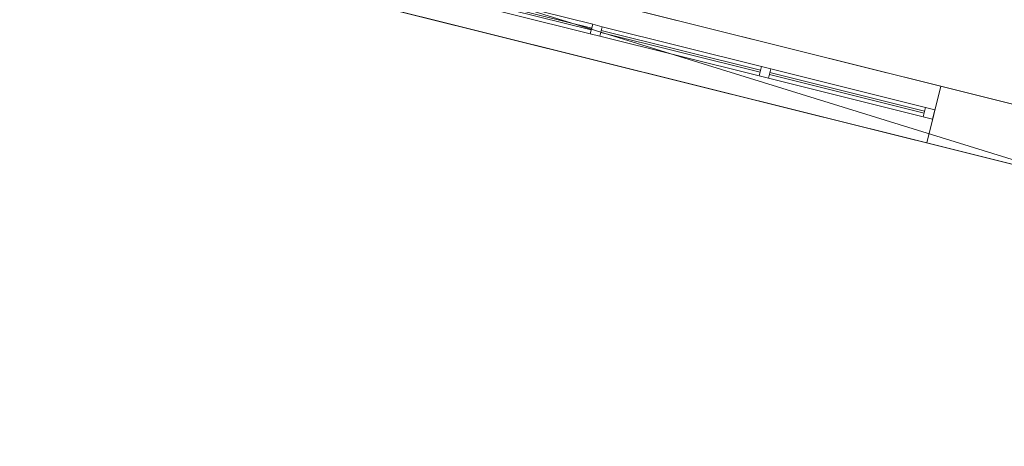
# Model space of a CAD drawing. Header units: millimetres. Extents: x -430348 to -225823, y -86243 to 5084.
# Tile 966 of 1056: x -336693 to -331626, y -16924 to -14731. Entities that reach past the tile are written whole.
import ezdxf

# ---------------------------------------------------------------- set-up
doc = ezdxf.new("R2010")
doc.units = ezdxf.units.MM
for name, color, linetype, lineweight in [('A-GLAZ-CURT', 52, 'Continuous', 9), ('A-GLAZ-CWMG', 51, 'Continuous', 9), ('A-ROOF', 132, 'Continuous', 9), ('A-WALL', 113, 'Continuous', 9)]:
    doc.layers.add(name, color=color, linetype=linetype, lineweight=lineweight)

# ---------------------------------------------------------------- blocks, each defined once
blk = doc.blocks.new('System Panel - Glazed-295022-_3D_ Copy 1')
at = {"layer": 'A-GLAZ-CURT', "transparency": 33554471}
mesh = blk.add_polyface(dxfattribs=at)
corners = [(-410, 5), (-410, 5, 2130), (410, 5, 2130), (410, 5)]
mesh.append_faces([[corners[k] for k in face] for face in [(2, 3, 0, 1)]])
mesh = blk.add_polyface(dxfattribs=at)
corners = [(410, -5), (-410, -5), (-410, 5), (410, 5)]
mesh.append_faces([[corners[k] for k in face] for face in [(3, 0, 1, 2)]])
mesh = blk.add_polyface(dxfattribs=at)
corners = [(-410, -5, 2130), (410, -5, 2130), (410, 5, 2130), (-410, 5, 2130)]
mesh.append_faces([[corners[k] for k in face] for face in [(3, 0, 1, 2)]])
mesh = blk.add_polyface(dxfattribs=at)
corners = [(-410, -5), (-410, -5, 2130), (-410, 5, 2130), (-410, 5)]
mesh.append_faces([[corners[k] for k in face] for face in [(0, 1, 2, 3)]])
mesh = blk.add_polyface(dxfattribs=at)
corners = [(410, -5, 2130), (410, -5), (410, 5), (410, 5, 2130)]
mesh.append_faces([[corners[k] for k in face] for face in [(0, 1, 2, 3)]])
mesh = blk.add_polyface(dxfattribs=at)
corners = [(-410, -5), (410, -5), (410, -5, 2130), (-410, -5, 2130)]
mesh.append_faces([[corners[k] for k in face] for face in [(2, 3, 0, 1)]])
blk = doc.blocks.new('System Panel - Door-295026-_3D_ Copy 1')
at = {"layer": 'A-GLAZ-CURT'}
mesh = blk.add_polyface(dxfattribs=at)
corners = [(-422.5, 5), (-422.5, 5, 2130), (422.5, 5, 2130), (422.5, 5)]
mesh.append_faces([[corners[k] for k in face] for face in [(2, 3, 0, 1)]])
mesh = blk.add_polyface(dxfattribs=at)
corners = [(422.5, -5), (-422.5, -5), (-422.5, 5), (422.5, 5)]
mesh.append_faces([[corners[k] for k in face] for face in [(0, 1, 2, 3)]])
mesh = blk.add_polyface(dxfattribs=at)
corners = [(-422.5, -5, 2130), (422.5, -5, 2130), (422.5, 5, 2130), (-422.5, 5, 2130)]
mesh.append_faces([[corners[k] for k in face] for face in [(3, 0, 1, 2)]])
mesh = blk.add_polyface(dxfattribs=at)
corners = [(-422.5, -5), (-422.5, -5, 2130), (-422.5, 5, 2130), (-422.5, 5)]
mesh.append_faces([[corners[k] for k in face] for face in [(0, 1, 2, 3)]])
mesh = blk.add_polyface(dxfattribs=at)
corners = [(422.5, -5, 2130), (422.5, -5), (422.5, 5), (422.5, 5, 2130)]
mesh.append_faces([[corners[k] for k in face] for face in [(0, 1, 2, 3)]])
mesh = blk.add_polyface(dxfattribs=at)
corners = [(-422.5, -5), (422.5, -5), (422.5, -5, 2130), (-422.5, -5, 2130)]
mesh.append_faces([[corners[k] for k in face] for face in [(2, 3, 0, 1)]])
blk = doc.blocks.new('Rectangular Mullion - 50mm x 50mm-295024-_3D_ Copy 1')
at = {"layer": 'A-GLAZ-CWMG'}
mesh = blk.add_polyface(dxfattribs=at)
corners = [(0, 25), (-50, 25), (-50, -25), (0, -25)]
mesh.append_faces([[corners[k] for k in face] for face in [(2, 3, 0, 1)]])
mesh = blk.add_polyface(dxfattribs=at)
corners = [(0, 25, -2230), (0, -25, -2230), (-50, -25, -2230), (-50, 25, -2230)]
mesh.append_faces([[corners[k] for k in face] for face in [(0, 1, 2, 3)]])
mesh = blk.add_polyface(dxfattribs=at)
corners = [(-50, 25), (0, 25), (0, 25, -2230), (-50, 25, -2230)]
mesh.append_faces([[corners[k] for k in face] for face in [(3, 0, 1, 2)]])
mesh = blk.add_polyface(dxfattribs=at)
corners = [(-50, -25), (-50, 25), (-50, 25, -2230), (-50, -25, -2230)]
mesh.append_faces([[corners[k] for k in face] for face in [(3, 0, 1, 2)]])
mesh = blk.add_polyface(dxfattribs=at)
corners = [(0, 25), (0, -25), (0, -25, -2230), (0, 25, -2230)]
mesh.append_faces([[corners[k] for k in face] for face in [(3, 0, 1, 2)]])
mesh = blk.add_polyface(dxfattribs=at)
corners = [(0, -25), (-50, -25), (-50, -25, -2230), (0, -25, -2230)]
mesh.append_faces([[corners[k] for k in face] for face in [(3, 0, 1, 2)]])
blk = doc.blocks.new('Rectangular Mullion - 50mm x 50mm-295018-_3D_ Copy 1')
at = {"layer": 'A-GLAZ-CWMG'}
mesh = blk.add_polyface(dxfattribs=at)
corners = [(0, 25), (-50, 25), (-50, -25), (0, -25)]
mesh.append_faces([[corners[k] for k in face] for face in [(2, 3, 0, 1)]])
mesh = blk.add_polyface(dxfattribs=at)
corners = [(0, 25, -820), (0, -25, -820), (-50, -25, -820), (-50, 25, -820)]
mesh.append_faces([[corners[k] for k in face] for face in [(0, 1, 2, 3)]])
mesh = blk.add_polyface(dxfattribs=at)
corners = [(-50, 25), (0, 25), (0, 25, -820), (-50, 25, -820)]
mesh.append_faces([[corners[k] for k in face] for face in [(3, 0, 1, 2)]])
mesh = blk.add_polyface(dxfattribs=at)
corners = [(-50, -25), (-50, 25), (-50, 25, -820), (-50, -25, -820)]
mesh.append_faces([[corners[k] for k in face] for face in [(3, 0, 1, 2)]])
mesh = blk.add_polyface(dxfattribs=at)
corners = [(0, 25), (0, -25), (0, -25, -820), (0, 25, -820)]
mesh.append_faces([[corners[k] for k in face] for face in [(3, 0, 1, 2)]])
mesh = blk.add_polyface(dxfattribs=at)
corners = [(0, -25), (-50, -25), (-50, -25, -820), (0, -25, -820)]
mesh.append_faces([[corners[k] for k in face] for face in [(3, 0, 1, 2)]])
blk = doc.blocks.new('Rectangular Mullion - 50mm x 50mm-295019-_3D_ Copy 1')
at = {"layer": 'A-GLAZ-CWMG'}
mesh = blk.add_polyface(dxfattribs=at)
corners = [(25, 25), (-25, 25), (-25, -25), (25, -25)]
mesh.append_faces([[corners[k] for k in face] for face in [(2, 3, 0, 1)]])
mesh = blk.add_polyface(dxfattribs=at)
corners = [(25, 25, -2230), (25, -25, -2230), (-25, -25, -2230), (-25, 25, -2230)]
mesh.append_faces([[corners[k] for k in face] for face in [(0, 1, 2, 3)]])
mesh = blk.add_polyface(dxfattribs=at)
corners = [(-25, 25), (25, 25), (25, 25, -2230), (-25, 25, -2230)]
mesh.append_faces([[corners[k] for k in face] for face in [(3, 0, 1, 2)]])
mesh = blk.add_polyface(dxfattribs=at)
corners = [(-25, -25), (-25, 25), (-25, 25, -2230), (-25, -25, -2230)]
mesh.append_faces([[corners[k] for k in face] for face in [(3, 0, 1, 2)]])
mesh = blk.add_polyface(dxfattribs=at)
corners = [(25, 25), (25, -25), (25, -25, -2230), (25, 25, -2230)]
mesh.append_faces([[corners[k] for k in face] for face in [(3, 0, 1, 2)]])
mesh = blk.add_polyface(dxfattribs=at)
corners = [(25, -25), (-25, -25), (-25, -25, -2230), (25, -25, -2230)]
mesh.append_faces([[corners[k] for k in face] for face in [(3, 0, 1, 2)]])
blk = doc.blocks.new('Rectangular Mullion - 50mm x 50mm-295020-_3D_ Copy 1')
at = {"layer": 'A-GLAZ-CWMG'}
mesh = blk.add_polyface(dxfattribs=at)
corners = [(0, 25), (-50, 25), (-50, -25), (0, -25)]
mesh.append_faces([[corners[k] for k in face] for face in [(3, 0, 1, 2)]])
mesh = blk.add_polyface(dxfattribs=at)
corners = [(0, 25, -845), (0, -25, -845), (-50, -25, -845), (-50, 25, -845)]
mesh.append_faces([[corners[k] for k in face] for face in [(3, 0, 1, 2)]])
mesh = blk.add_polyface(dxfattribs=at)
corners = [(-50, 25), (0, 25), (0, 25, -845), (-50, 25, -845)]
mesh.append_faces([[corners[k] for k in face] for face in [(0, 1, 2, 3)]])
mesh = blk.add_polyface(dxfattribs=at)
corners = [(-50, -25), (-50, 25), (-50, 25, -845), (-50, -25, -845)]
mesh.append_faces([[corners[k] for k in face] for face in [(0, 1, 2, 3)]])
mesh = blk.add_polyface(dxfattribs=at)
corners = [(0, 25), (0, -25), (0, -25, -845), (0, 25, -845)]
mesh.append_faces([[corners[k] for k in face] for face in [(0, 1, 2, 3)]])
mesh = blk.add_polyface(dxfattribs=at)
corners = [(0, -25), (-50, -25), (-50, -25, -845), (0, -25, -845)]
mesh.append_faces([[corners[k] for k in face] for face in [(0, 1, 2, 3)]])
blk = doc.blocks.new('Rectangular Mullion - 50mm x 50mm-295021-_3D_ Copy 1')
at = {"layer": 'A-GLAZ-CWMG'}
mesh = blk.add_polyface(dxfattribs=at)
corners = [(0, 25), (-50, 25), (-50, -25), (0, -25)]
mesh.append_faces([[corners[k] for k in face] for face in [(2, 3, 0, 1)]])
mesh = blk.add_polyface(dxfattribs=at)
corners = [(0, 25, -845), (0, -25, -845), (-50, -25, -845), (-50, 25, -845)]
mesh.append_faces([[corners[k] for k in face] for face in [(0, 1, 2, 3)]])
mesh = blk.add_polyface(dxfattribs=at)
corners = [(-50, 25), (0, 25), (0, 25, -845), (-50, 25, -845)]
mesh.append_faces([[corners[k] for k in face] for face in [(0, 1, 2, 3)]])
mesh = blk.add_polyface(dxfattribs=at)
corners = [(-50, -25), (-50, 25), (-50, 25, -845), (-50, -25, -845)]
mesh.append_faces([[corners[k] for k in face] for face in [(0, 1, 2, 3)]])
mesh = blk.add_polyface(dxfattribs=at)
corners = [(0, 25), (0, -25), (0, -25, -845), (0, 25, -845)]
mesh.append_faces([[corners[k] for k in face] for face in [(0, 1, 2, 3)]])
mesh = blk.add_polyface(dxfattribs=at)
corners = [(0, -25), (-50, -25), (-50, -25, -845), (0, -25, -845)]
mesh.append_faces([[corners[k] for k in face] for face in [(0, 1, 2, 3)]])
blk = doc.blocks.new('Rectangular Mullion - 50mm x 50mm-295017-_3D_ Copy 1')
at = {"layer": 'A-GLAZ-CWMG'}
mesh = blk.add_polyface(dxfattribs=at)
corners = [(0, 25), (-50, 25), (-50, -25), (0, -25)]
mesh.append_faces([[corners[k] for k in face] for face in [(3, 0, 1, 2)]])
mesh = blk.add_polyface(dxfattribs=at)
corners = [(0, 25, -820), (0, -25, -820), (-50, -25, -820), (-50, 25, -820)]
mesh.append_faces([[corners[k] for k in face] for face in [(3, 0, 1, 2)]])
mesh = blk.add_polyface(dxfattribs=at)
corners = [(-50, 25), (0, 25), (0, 25, -820), (-50, 25, -820)]
mesh.append_faces([[corners[k] for k in face] for face in [(3, 0, 1, 2)]])
mesh = blk.add_polyface(dxfattribs=at)
corners = [(-50, -25), (-50, 25), (-50, 25, -820), (-50, -25, -820)]
mesh.append_faces([[corners[k] for k in face] for face in [(0, 1, 2, 3)]])
mesh = blk.add_polyface(dxfattribs=at)
corners = [(0, 25), (0, -25), (0, -25, -820), (0, 25, -820)]
mesh.append_faces([[corners[k] for k in face] for face in [(0, 1, 2, 3)]])
mesh = blk.add_polyface(dxfattribs=at)
corners = [(0, -25), (-50, -25), (-50, -25, -820), (0, -25, -820)]
mesh.append_faces([[corners[k] for k in face] for face in [(3, 0, 1, 2)]])

msp = doc.modelspace()

# ---------------------------------------------------------------- block references
at = {"layer": 'A-GLAZ-CURT', "rotation": 166.0000000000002}
for p in [(-334160.2, -14676.8, 58795.7), (-333291.7, -14893.3, 58795.7)]:
    msp.add_blockref('System Panel - Door-295026-_3D_ Copy 1', p, dxfattribs=at)
at = {"layer": 'A-GLAZ-CURT', "transparency": 33554471, "rotation": 166.0000000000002}
msp.add_blockref('System Panel - Glazed-295022-_3D_ Copy 1', (-332435.5, -15106.8, 58795.7), dxfattribs=at)
at = {"layer": 'A-GLAZ-CWMG', "extrusion": (0.970296, -0.241922, 0), "rotation": 270}
for name, p in [('Rectangular Mullion - 50mm x 50mm-295020-_3D_ Copy 1', (-95081.4, 58745.7, -320261)), ('Rectangular Mullion - 50mm x 50mm-295020-_3D_ Copy 1', (-95081.4, 58745.7, -319366)), ('Rectangular Mullion - 50mm x 50mm-295018-_3D_ Copy 1', (-95081.4, 58745.7, -318496))]:
    msp.add_blockref(name, p, dxfattribs=at)
at = {"layer": 'A-GLAZ-CWMG', "extrusion": (-0.970296, 0.241922, 0), "rotation": 90}
for name, p in [('Rectangular Mullion - 50mm x 50mm-295021-_3D_ Copy 1', (95081.4, 60975.7, 321106)), ('Rectangular Mullion - 50mm x 50mm-295021-_3D_ Copy 1', (95081.4, 60975.7, 320211)), ('Rectangular Mullion - 50mm x 50mm-295017-_3D_ Copy 1', (95081.4, 60975.7, 319316))]:
    msp.add_blockref(name, p, dxfattribs=at)
at = {"layer": 'A-GLAZ-CWMG', "extrusion": (0, 0, -1), "rotation": 13.99999999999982}
for p in [(333725.9, -14785, -58745.7), (332857.5, -15001.5, -58745.7)]:
    msp.add_blockref('Rectangular Mullion - 50mm x 50mm-295019-_3D_ Copy 1', p, dxfattribs=at)
at = {"layer": 'A-GLAZ-CWMG', "rotation": 346.0000000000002}
msp.add_blockref('Rectangular Mullion - 50mm x 50mm-295024-_3D_ Copy 1', (-331989.1, -15218.1, 60975.7), dxfattribs=at)

# ---------------------------------------------------------------- meshes
at = {"layer": 'A-ROOF'}
mesh = msp.add_polyface(dxfattribs=at)
corners = [(-334453.6, -4096.9, 63308.7), (-310352.9, -9904.9, 63308.7), (-312103, -16923.9, 63308.7), (-336156.4, -10926.7, 63308.7)]
mesh.append_faces([[corners[k] for k in face] for face in [(2, 3, 0, 1)]])
mesh = msp.add_polyface(dxfattribs=at)
corners = [(-312207, -16750.8, 63458.7), (-310526.3, -10010, 63458.7), (-334349.3, -4268.9, 63458.7), (-335983.3, -10822.7, 63458.7)]
mesh.append_faces([[corners[k] for k in face] for face in [(2, 3, 0, 1)]])
mesh = msp.add_polyface(dxfattribs=at)
corners = [(-336156.4, -10926.7, 63358.7), (-335983.3, -10822.7, 63458.7), (-335827.1, -10728.8, 63548.9), (-335651.6, -10623.4, 63650.3), (-331873.3, -8353.1, 65832.7), (-314727.1, -12556.6, 65881.3), (-312406.3, -16419.1, 63650.3), (-312385.7, -16453.4, 63630.5), (-312207, -16750.8, 63458.7), (-312103, -16923.9, 63358.7), (-330090.4, -12439.1, 63358.7), (-334359.7, -11374.6, 63358.7)]
mesh.append_faces([[corners[k] for k in face] for face in [(11, 2, 3, 4), (10, 5, 6, 7)]], dxfattribs={"vtx0": -1, "vtx3": -1})
mesh.append_faces([[corners[k] for k in face] for face in [(10, 11, 4, 5)]], dxfattribs={"vtx1": -1, "vtx3": -1})
mesh.append_faces([[corners[k] for k in face] for face in [(8, 9, 10, 7)]], dxfattribs={"vtx2": -1})
mesh.append_faces([[corners[k] for k in face] for face in [(11, 0, 1, 2)]], dxfattribs={"vtx3": -1})
mesh = msp.add_polyface(dxfattribs=at)
corners = [(-336156.4, -10926.7, 63541.8), (-312103, -16923.9, 63541.8), (-314727.1, -12556.6, 66064.5), (-331873.3, -8353.1, 66015.8)]
mesh.append_faces([[corners[k] for k in face] for face in [(3, 0, 1, 2)]])
mesh = msp.add_polyface(dxfattribs=at)
corners = [(-335983.3, -10822.7, 63458.7), (-336156.4, -10926.7, 63358.7), (-312103, -16923.9, 63358.7), (-312207, -16750.8, 63458.7)]
mesh.append_faces([[corners[k] for k in face] for face in [(3, 0, 1, 2)]])
mesh = msp.add_polyface(dxfattribs=at)
corners = [(-336156.4, -10926.7, 63308.7), (-312103, -16923.9, 63308.7), (-312103, -16923.9, 63358.7), (-336156.4, -10926.7, 63358.7)]
mesh.append_faces([[corners[k] for k in face] for face in [(3, 0, 1, 2)]])
mesh = msp.add_polyface(dxfattribs=at)
corners = [(-312103, -16923.9, 63358.7), (-312103, -16923.9, 63541.8), (-336156.4, -10926.7, 63541.8), (-336156.4, -10926.7, 63358.7), (-334359.7, -11374.6, 63358.7), (-330090.4, -12439.1, 63358.7)]
mesh.append_faces([[corners[k] for k in face] for face in [(2, 3, 4, 5), (5, 0, 1, 2)]], dxfattribs={"vtx3": -1})
mesh = msp.add_polyface(dxfattribs=at)
corners = [(-330062.3, -12326.1, 63260.5), (-330890.2, -15646.6, 61140.3), (-335159.5, -14582.2, 61140.3), (-334331.6, -11261.7, 63260.5), (-333288.6, -11521.7, 63260.5), (-332997.5, -11594.3, 63260.5), (-331542, -11957.2, 63260.5), (-331250.9, -12029.7, 63260.5)]
mesh.append_faces([[corners[k] for k in face] for face in [(1, 7, 0)]], dxfattribs={"vtx0": -1})
mesh.append_faces([[corners[k] for k in face] for face in [(2, 4, 5, 6)]], dxfattribs={"vtx0": -1, "vtx3": -1})
mesh.append_faces([[corners[k] for k in face] for face in [(6, 7, 1, 2)]], dxfattribs={"vtx1": -1, "vtx3": -1})
mesh.append_faces([[corners[k] for k in face] for face in [(2, 3, 4)]], dxfattribs={"vtx2": -1})
mesh = msp.add_polyface(dxfattribs=at)
corners = [(-335159.5, -14582.2, 61493.2), (-330890.2, -15646.6, 61493.2), (-330090.4, -12439.1, 63541.2), (-334359.7, -11374.6, 63541.2)]
mesh.append_faces([[corners[k] for k in face] for face in [(3, 0, 1, 2)]])
mesh = msp.add_polyface(dxfattribs=at)
corners = [(-330890.2, -15646.6, 61493.2), (-335159.5, -14582.2, 61493.2), (-335159.5, -14582.2, 61140.3), (-330890.2, -15646.6, 61140.3)]
mesh.append_faces([[corners[k] for k in face] for face in [(1, 2, 3, 0)]])
at = {"layer": 'A-WALL'}
mesh = msp.add_polyface(dxfattribs=at)
corners = [(-312378.8, -16425.9, 58428.2), (-312669.9, -16353.3, 58428.2), (-323294.6, -13704.3, 58428.2), (-323585.7, -13631.7, 58428.2), (-324604.5, -13377.7, 58428.2), (-324895.7, -13305.1, 58428.2), (-335501, -10660.9, 58428.2), (-335501, -10660.9, 61140.3), (-335792, -10588.3, 61140.3), (-335792, -10588.3, 63548.9), (-335651.6, -10623.4, 63650.3), (-335501, -10660.9, 63650.3), (-333216, -11230.6, 63650.3), (-332924.9, -11303.2, 63650.3), (-331469.5, -11666.1, 63650.3), (-331178.4, -11738.7, 63650.3), (-312669.9, -16353.3, 63650.3), (-312406.3, -16419.1, 63650.3), (-312378.8, -16425.9, 63630.5), (-313058, -16256.6, 62120.7), (-313058, -16256.6, 63220.7), (-313688.7, -16099.3, 63220.7), (-313688.7, -16099.3, 62120.7), (-315435.2, -15663.9, 62120.7), (-315435.2, -15663.9, 63220.7), (-316696.6, -15349.4, 63220.7), (-316696.6, -15349.4, 62120.7), (-319364.9, -14684.1, 62120.7), (-319364.9, -14684.1, 63220.7), (-320626.3, -14369.6, 63220.7), (-320626.3, -14369.6, 62120.7), (-323808.9, -13576.1, 62120.7), (-323808.9, -13576.1, 63220.7), (-324294, -13455.1, 63220.7), (-324294, -13455.1, 62120.7), (-325021.8, -13273.7, 62120.7), (-325021.8, -13273.7, 63220.7), (-325846.5, -13068, 63220.7), (-325846.5, -13068, 62120.7), (-327399, -12681, 62120.7), (-327399, -12681, 63220.7), (-328805.9, -12330.2, 63220.7), (-328805.9, -12330.2, 62120.7), (-322324.3, -13946.2, 62120.7), (-322324.3, -13946.2, 63220.7), (-323149.1, -13740.6, 63220.7), (-323149.1, -13740.6, 62120.7), (-323585.7, -13631.7, 58756), (-323585.7, -13631.7, 61076), (-324604.5, -13377.7, 61076), (-324604.5, -13377.7, 58756)]
mesh.append_faces([[corners[k] for k in face] for face in [(22, 24, 21), (6, 42, 5)]], dxfattribs={"vtx0": -1, "vtx1": -1})
mesh.append_faces([[corners[k] for k in face] for face in [(2, 43, 30), (31, 46, 48, 34), (39, 38, 5, 42)]], dxfattribs={"vtx0": -1, "vtx1": -1, "vtx2": -1})
mesh.append_faces([[corners[k] for k in face] for face in [(22, 1, 23, 24), (49, 5, 38, 35), (14, 42, 6, 7)]], dxfattribs={"vtx0": -1, "vtx1": -1, "vtx3": -1})
mesh.append_faces([[corners[k] for k in face] for face in [(19, 0, 1, 22), (26, 27, 28, 25), (32, 45, 46, 31), (30, 43, 44, 29), (50, 4, 5, 49), (15, 41, 42, 14), (7, 11, 12)]], dxfattribs={"vtx0": -1, "vtx2": -1})
mesh.append_faces([[corners[k] for k in face] for face in [(2, 30, 27, 26), (48, 46, 43, 2), (16, 20, 21, 24), (44, 15, 16, 29), (16, 24, 25, 28), (15, 44, 45, 32), (34, 48, 49, 35), (15, 32, 33, 36), (15, 36, 37, 40)]], dxfattribs={"vtx0": -1, "vtx2": -1, "vtx3": -1})
mesh.append_faces([[corners[k] for k in face] for face in [(7, 12, 13, 14)]], dxfattribs={"vtx0": -1, "vtx3": -1})
mesh.append_faces([[corners[k] for k in face] for face in [(28, 29, 16), (40, 41, 15)]], dxfattribs={"vtx1": -1, "vtx2": -1})
mesh.append_faces([[corners[k] for k in face] for face in [(1, 2, 26, 23), (2, 3, 47, 48), (50, 47, 3, 4), (19, 20, 18, 0), (33, 34, 35, 36), (37, 38, 39, 40)]], dxfattribs={"vtx1": -1, "vtx3": -1})
mesh.append_faces([[corners[k] for k in face] for face in [(7, 8, 9)]], dxfattribs={"vtx2": -1})
mesh.append_faces([[corners[k] for k in face] for face in [(16, 17, 18, 20), (9, 10, 11, 7)]], dxfattribs={"vtx2": -1, "vtx3": -1})
mesh = msp.add_polyface(dxfattribs=at)
corners = [(-335864.6, -10879.4, 63440.2), (-333288.6, -11521.7, 63440.2), (-332997.5, -11594.3, 63440.2), (-331542, -11957.2, 63440.2), (-331250.9, -12029.7, 63440.2), (-312451.4, -16717, 63440.2), (-312385.7, -16453.4, 63630.5), (-312406.3, -16419.1, 63650.3), (-312669.9, -16353.3, 63650.3), (-331178.4, -11738.7, 63650.3), (-331469.5, -11666.1, 63650.3), (-332924.9, -11303.2, 63650.3), (-333216, -11230.6, 63650.3), (-335501, -10660.9, 63650.3), (-335651.6, -10623.4, 63650.3), (-335827.1, -10728.8, 63548.9)]
mesh.append_faces([[corners[k] for k in face] for face in [(9, 4, 8)]], dxfattribs={"vtx0": -1, "vtx1": -1})
mesh.append_faces([[corners[k] for k in face] for face in [(13, 15, 0, 1), (8, 4, 5, 6)]], dxfattribs={"vtx0": -1, "vtx3": -1})
mesh.append_faces([[corners[k] for k in face] for face in [(14, 15, 13), (7, 8, 6)]], dxfattribs={"vtx1": -1})
mesh.append_faces([[corners[k] for k in face] for face in [(12, 13, 1)]], dxfattribs={"vtx1": -1, "vtx2": -1})
mesh.append_faces([[corners[k] for k in face] for face in [(1, 2, 11, 12), (10, 11, 2, 3), (3, 4, 9, 10)]], dxfattribs={"vtx1": -1, "vtx3": -1})
mesh = msp.add_polyface(dxfattribs=at)
corners = [(-312451.4, -16717, 58428.2), (-312742.5, -16644.4, 58428.2), (-317788, -15386.4, 58428.2), (-318079.1, -15313.9, 58428.2), (-318370.2, -15241.3, 58428.2), (-318661.3, -15168.7, 58428.2), (-323027.6, -14080.1, 58428.2), (-323318.7, -14007.5, 58428.2), (-324725.6, -13656.7, 58428.2), (-325016.7, -13584.1, 58428.2), (-330062.3, -12326.1, 58428.2), (-330353.3, -12253.5, 58428.2), (-335573.5, -10952, 58428.2), (-335501, -10660.9, 58428.2), (-324895.7, -13305.1, 58428.2), (-324604.5, -13377.7, 58428.2), (-323585.7, -13631.7, 58428.2), (-323294.6, -13704.3, 58428.2), (-312669.9, -16353.3, 58428.2), (-312378.8, -16425.9, 58428.2)]
mesh.append_faces([[corners[k] for k in face] for face in [(16, 7, 8, 15), (17, 6, 7, 16), (3, 17, 18)]], dxfattribs={"vtx0": -1, "vtx2": -1})
mesh.append_faces([[corners[k] for k in face] for face in [(18, 1, 2, 3)]], dxfattribs={"vtx0": -1, "vtx3": -1})
mesh.append_faces([[corners[k] for k in face] for face in [(10, 11, 14, 9), (4, 5, 17, 3), (5, 6, 17)]], dxfattribs={"vtx1": -1, "vtx2": -1})
mesh.append_faces([[corners[k] for k in face] for face in [(14, 15, 8, 9)]], dxfattribs={"vtx1": -1, "vtx3": -1})
mesh.append_faces([[corners[k] for k in face] for face in [(19, 0, 1, 18)]], dxfattribs={"vtx2": -1})
mesh.append_faces([[corners[k] for k in face] for face in [(11, 12, 13, 14)]], dxfattribs={"vtx3": -1})
mesh = msp.add_polyface(dxfattribs=at)
corners = [(-335573.5, -10952, 58428.2), (-330353.3, -12253.5, 58428.2), (-330062.3, -12326.1, 58428.2), (-325016.7, -13584.1, 58428.2), (-324725.6, -13656.7, 58428.2), (-323318.7, -14007.5, 58428.2), (-323027.6, -14080.1, 58428.2), (-318661.3, -15168.7, 58428.2), (-318370.2, -15241.3, 58428.2), (-318079.1, -15313.9, 58428.2), (-317788, -15386.4, 58428.2), (-312742.5, -16644.4, 58428.2), (-312451.4, -16717, 58428.2), (-312451.4, -16717, 61553.8), (-312451.4, -16717, 63440.2), (-331250.9, -12029.7, 63440.2), (-331542, -11957.2, 63440.2), (-332997.5, -11594.3, 63440.2), (-333288.6, -11521.7, 63440.2), (-335864.6, -10879.4, 63440.2), (-335864.6, -10879.4, 61140.3), (-335573.5, -10952, 61140.3), (-313130.6, -16547.7, 63220.7), (-313130.6, -16547.7, 62120.7), (-313761.3, -16390.4, 62120.7), (-313761.3, -16390.4, 63220.7), (-315507.8, -15954.9, 63220.7), (-315507.8, -15954.9, 62120.7), (-316769.2, -15640.4, 62120.7), (-316769.2, -15640.4, 63220.7), (-319437.5, -14975.2, 63220.7), (-319437.5, -14975.2, 62120.7), (-320698.9, -14660.7, 62120.7), (-320698.9, -14660.7, 63220.7), (-323881.5, -13867.2, 63220.7), (-323881.5, -13867.2, 62120.7), (-324366.6, -13746.2, 62120.7), (-324366.6, -13746.2, 63220.7), (-325094.3, -13564.8, 63220.7), (-325094.3, -13564.8, 62120.7), (-325919.1, -13359.1, 62120.7), (-325919.1, -13359.1, 63220.7), (-327471.6, -12972.1, 63220.7), (-327471.6, -12972.1, 62120.7), (-328878.5, -12621.3, 62120.7), (-328878.5, -12621.3, 63220.7), (-322396.9, -14237.3, 63220.7), (-322396.9, -14237.3, 62120.7), (-323221.7, -14031.7, 62120.7), (-323221.7, -14031.7, 63220.7), (-323658.3, -13922.8, 61076), (-323658.3, -13922.8, 58756), (-324677.1, -13668.8, 58756), (-324677.1, -13668.8, 61076)]
mesh.append_faces([[corners[k] for k in face] for face in [(2, 44, 1), (52, 4, 51), (18, 21, 17), (51, 6, 50)]], dxfattribs={"vtx0": -1, "vtx1": -1})
mesh.append_faces([[corners[k] for k in face] for face in [(3, 40, 43), (27, 11, 24, 26)]], dxfattribs={"vtx0": -1, "vtx1": -1, "vtx2": -1})
mesh.append_faces([[corners[k] for k in face] for face in [(36, 39, 53, 50), (50, 6, 47, 48), (32, 47, 6, 7), (14, 46, 33, 30), (14, 30, 29, 26), (14, 26, 25, 22)]], dxfattribs={"vtx0": -1, "vtx1": -1, "vtx3": -1})
mesh.append_faces([[corners[k] for k in face] for face in [(39, 36, 37, 38), (43, 40, 41, 42), (7, 31, 32), (46, 14, 15, 49), (26, 24, 25), (14, 22, 23, 13), (13, 23, 24)]], dxfattribs={"vtx0": -1, "vtx2": -1})
mesh.append_faces([[corners[k] for k in face] for face in [(53, 39, 40, 3), (15, 45, 42, 41), (15, 41, 38, 37), (15, 37, 34, 49)]], dxfattribs={"vtx0": -1, "vtx2": -1, "vtx3": -1})
mesh.append_faces([[corners[k] for k in face] for face in [(1, 15, 16, 17), (31, 7, 8, 9)]], dxfattribs={"vtx0": -1, "vtx3": -1})
mesh.append_faces([[corners[k] for k in face] for face in [(5, 6, 51, 4)]], dxfattribs={"vtx1": -1, "vtx2": -1})
mesh.append_faces([[corners[k] for k in face] for face in [(35, 36, 50, 48), (44, 45, 15, 1), (9, 10, 28, 31)]], dxfattribs={"vtx1": -1, "vtx2": -1, "vtx3": -1})
mesh.append_faces([[corners[k] for k in face] for face in [(3, 4, 52, 53), (34, 35, 48, 49), (2, 3, 43, 44), (46, 47, 32, 33), (10, 11, 27, 28), (30, 31, 28, 29)]], dxfattribs={"vtx1": -1, "vtx3": -1})
mesh.append_faces([[corners[k] for k in face] for face in [(19, 20, 21, 18)]], dxfattribs={"vtx2": -1})
mesh.append_faces([[corners[k] for k in face] for face in [(21, 0, 1, 17), (11, 12, 13, 24)]], dxfattribs={"vtx2": -1, "vtx3": -1})
mesh = msp.add_polyface(dxfattribs=at)
corners = [(-336620, -13908.9, 58428.2), (-336328.9, -13981.4, 58428.2), (-331108.7, -15283, 58428.2), (-331181.2, -15574.1, 58428.2), (-336692.5, -14200, 58428.2)]
mesh.append_faces([[corners[k] for k in face] for face in [(1, 4, 0)]], dxfattribs={"vtx0": -1})
mesh.append_faces([[corners[k] for k in face] for face in [(3, 4, 1, 2)]], dxfattribs={"vtx1": -1})
mesh = msp.add_polyface(dxfattribs=at)
corners = [(-331108.7, -15283, 61140.3), (-336328.9, -13981.4, 61140.3), (-336620, -13908.9, 61140.3), (-336692.5, -14200, 61140.3), (-331181.2, -15574.1, 61140.3)]
mesh.append_faces([[corners[k] for k in face] for face in [(1, 4, 0)]], dxfattribs={"vtx0": -1})
mesh.append_faces([[corners[k] for k in face] for face in [(3, 4, 1, 2)]], dxfattribs={"vtx1": -1})
mesh = msp.add_polyface(dxfattribs=at)
corners = [(-331108.7, -15283, 58428.2), (-336328.9, -13981.4, 58428.2), (-336620, -13908.9, 58428.2), (-336620, -13908.9, 61140.3), (-336328.9, -13981.4, 61140.3), (-331108.7, -15283, 61140.3), (-331952.8, -15072.5, 58745.7), (-331952.8, -15072.5, 60975.7), (-335426.5, -14206.4, 60975.7), (-335426.5, -14206.4, 58745.7), (-335572, -14170.1, 59095.7), (-335572, -14170.1, 60975.7), (-336251.2, -14000.8, 60975.7), (-336251.2, -14000.8, 59095.7)]
mesh.append_faces([[corners[k] for k in face] for face in [(11, 4, 8)]], dxfattribs={"vtx0": -1, "vtx1": -1, "vtx2": -1})
mesh.append_faces([[corners[k] for k in face] for face in [(5, 7, 8, 4), (4, 11, 12, 3)]], dxfattribs={"vtx0": -1, "vtx2": -1})
mesh.append_faces([[corners[k] for k in face] for face in [(13, 1, 2, 3)]], dxfattribs={"vtx0": -1, "vtx3": -1})
mesh.append_faces([[corners[k] for k in face] for face in [(12, 13, 3)]], dxfattribs={"vtx1": -1, "vtx2": -1})
mesh.append_faces([[corners[k] for k in face] for face in [(13, 10, 9, 1)]], dxfattribs={"vtx1": -1, "vtx2": -1, "vtx3": -1})
mesh.append_faces([[corners[k] for k in face] for face in [(9, 6, 0, 1), (8, 9, 10, 11), (5, 0, 6, 7)]], dxfattribs={"vtx1": -1, "vtx3": -1})
mesh = msp.add_polyface(dxfattribs=at)
corners = [(-336692.5, -14200, 58428.2), (-331181.2, -15574.1, 58428.2), (-331181.2, -15574.1, 61140.3), (-336692.5, -14200, 61140.3), (-332025.4, -15363.6, 60975.7), (-332025.4, -15363.6, 58745.7), (-335499.1, -14497.5, 58745.7), (-335499.1, -14497.5, 60975.7), (-335644.6, -14461.2, 60975.7), (-335644.6, -14461.2, 59095.7), (-336323.8, -14291.9, 59095.7), (-336323.8, -14291.9, 60975.7)]
mesh.append_faces([[corners[k] for k in face] for face in [(7, 8, 9, 6), (1, 5, 6, 0), (5, 1, 2, 4)]], dxfattribs={"vtx0": -1, "vtx2": -1})
mesh.append_faces([[corners[k] for k in face] for face in [(6, 9, 10, 0), (3, 11, 8, 7)]], dxfattribs={"vtx0": -1, "vtx2": -1, "vtx3": -1})
mesh.append_faces([[corners[k] for k in face] for face in [(3, 0, 10, 11), (7, 4, 2, 3)]], dxfattribs={"vtx1": -1, "vtx3": -1})
mesh = msp.add_polyface(dxfattribs=at)
corners = [(-331952.8, -15072.5, 60975.7), (-332025.4, -15363.6, 60975.7), (-335499.1, -14497.5, 60975.7), (-335426.5, -14206.4, 60975.7)]
mesh.append_faces([[corners[k] for k in face] for face in [(0, 1, 2, 3)]])
mesh = msp.add_polyface(dxfattribs=at)
corners = [(-332025.4, -15363.6, 58745.7), (-331952.8, -15072.5, 58745.7), (-335426.5, -14206.4, 58745.7), (-335499.1, -14497.5, 58745.7)]
mesh.append_faces([[corners[k] for k in face] for face in [(3, 0, 1, 2)]])
mesh = msp.add_polyface(dxfattribs=at)
corners = [(-331952.8, -15072.5, 58745.7), (-332025.4, -15363.6, 58745.7), (-332025.4, -15363.6, 60975.7), (-331952.8, -15072.5, 60975.7)]
mesh.append_faces([[corners[k] for k in face] for face in [(0, 1, 2, 3)]])

doc.saveas('drawing.dxf')
